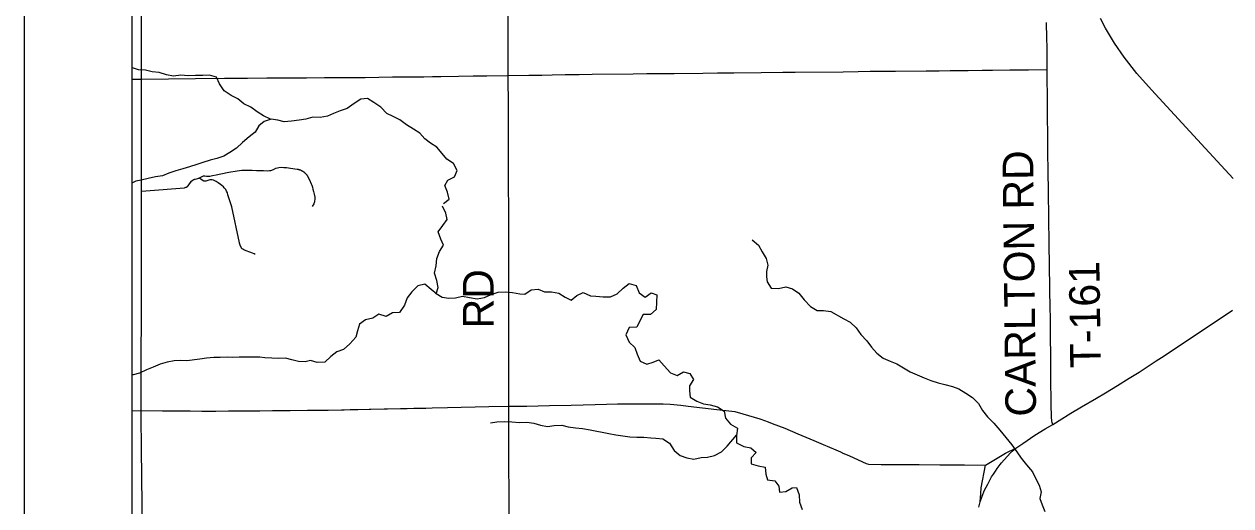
# Model space of a CAD drawing. Extents: x 0 to 34, y 0 to 22.
# Drawn here: x 2 to 3.119, y 14.686 to 15.133 of the extents above; entities that cross this region are included whole.
import ezdxf

# ---------------------------------------------------------------- set-up
doc = ezdxf.new("R2010")
doc.units = 0
for name, color, linetype in [('GM_X_County_Road', 7, 'Continuous'), ('GM_X_Minor_River', 7, 'Continuous'), ('GM_X_Rail_Line', 7, 'Continuous'), ('GM_X_Rail_Line_Text', 7, 'Continuous'), ('GM_X_Township_Road', 7, 'Continuous'), ('GM_X_Township_Road_Text', 7, 'Continuous'), ('GM_X_US_Route', 7, 'Continuous'), ('SH_Cut_Line', 7, 'Continuous'), ('SH_Data', 7, 'Continuous')]:
    doc.layers.add(name, color=color, linetype=linetype)

msp = doc.modelspace()

# ---------------------------------------------------------------- linework, layer by layer
at = {"layer": 'GM_X_County_Road'}
for points in [[(2.1, 14.7745), (2.1086, 14.7747), (2.1284, 14.7746), (2.1476, 14.7746), (2.154, 14.7746), (2.1648, 14.7742), (2.1778, 14.7743), (2.1896, 14.7744), (2.2015, 14.7745), (2.2185, 14.7746), (2.2304, 14.7747), (2.2387, 14.7748), (2.2467, 14.7748), (2.2628, 14.775), (2.2792, 14.7751), (2.282, 14.7752), (2.2943, 14.7754), (2.2969, 14.7755), (2.3024, 14.7756), (2.3063, 14.7757), (2.3095, 14.7758), (2.32, 14.776), (2.3216, 14.776), (2.3339, 14.7763), (2.337, 14.7764), (2.3492, 14.7766), (2.3552, 14.7768), (2.3614, 14.7769), (2.3641, 14.777), (2.3726, 14.7771), (2.3785, 14.7773), (2.3928, 14.7776), (2.4311, 14.7784), (2.4496, 14.7787), (2.4663, 14.7789), (2.4873, 14.7794), (2.5073, 14.7798), (2.5296, 14.7804), (2.5402, 14.7806), (2.5504, 14.7809), (2.5578, 14.781), (2.5603, 14.7811), (2.5927, 14.7809), (2.5994, 14.7808), (2.6091, 14.7797), (2.616, 14.7789), (2.6426, 14.7758), (2.6453, 14.7754), (2.6592, 14.7738), (2.6668, 14.7716), (2.6824, 14.7672), (2.6832, 14.7669), (2.6902, 14.7643), (2.694, 14.7629), (2.7057, 14.7585), (2.7178, 14.7533), (2.7325, 14.747), (2.7411, 14.7433), (2.7529, 14.7382), (2.755, 14.7373), (2.7571, 14.7364), (2.7585, 14.7358), (2.7588, 14.7357), (2.7657, 14.7327), (2.7811, 14.7258), (2.7831, 14.7249), (2.7951, 14.7248), (2.8303, 14.7246), (2.8493, 14.7244), (2.8722, 14.7243), (2.8918, 14.7242), (2.9025, 14.7307), (2.9103, 14.7351), (2.92, 14.74)], [(2.8868, 14.69), (2.8873, 14.6978), (2.8878, 14.7032), (2.8918, 14.7242)]]:
    msp.add_lwpolyline(points, dxfattribs=at)
at = {"layer": 'GM_X_Minor_River'}
for points in [[(2.2285, 15.0451), (2.222, 15.0482), (2.2163, 15.0518), (2.2102, 15.0561), (2.2039, 15.0593), (2.1982, 15.0639), (2.1919, 15.0669), (2.1856, 15.0712), (2.1812, 15.0777), (2.1783, 15.0839), (2.172, 15.086), (2.1657, 15.0854), (2.1589, 15.0856), (2.1521, 15.0852), (2.1454, 15.0859), (2.1385, 15.0848), (2.1321, 15.0861), (2.1252, 15.0882), (2.1189, 15.0891), (2.1127, 15.0904), (2.1062, 15.0908), (2.1005, 15.0928), (2.1, 15.093)], [(2.389, 14.9669), (2.3943, 14.9707), (2.3926, 14.9772), (2.3903, 14.9836), (2.3931, 14.9886), (2.3992, 14.9917), (2.4016, 14.9975), (2.3984, 15.0038), (2.3921, 15.0078), (2.3879, 15.0133), (2.3827, 15.019), (2.377, 15.0227), (2.3718, 15.0269), (2.367, 15.032), (2.3611, 15.0358), (2.3547, 15.0398), (2.3485, 15.0443), (2.3423, 15.0475), (2.3363, 15.0504), (2.3308, 15.0562), (2.3243, 15.0604), (2.3184, 15.0642), (2.3123, 15.0636), (2.3061, 15.0596), (2.2996, 15.055), (2.2933, 15.0527), (2.2871, 15.0502), (2.2814, 15.0479), (2.2747, 15.0466), (2.2679, 15.047), (2.2614, 15.045), (2.2551, 15.0441), (2.2481, 15.0433), (2.2412, 15.0427), (2.2353, 15.0442), (2.2291, 15.0449), (2.2226, 15.043), (2.2177, 15.039), (2.2143, 15.0329), (2.2086, 15.0286), (2.2027, 15.0234), (2.197, 15.0181), (2.1909, 15.0141), (2.1852, 15.0106), (2.1786, 15.0085), (2.1725, 15.007), (2.1659, 15.0047), (2.1602, 15.003), (2.1533, 15.0007), (2.1472, 14.9991), (2.1406, 14.9972), (2.1341, 14.9951), (2.1284, 14.9924), (2.1218, 14.9915), (2.1151, 14.9901), (2.1087, 14.9886), (2.1037, 14.9876), (2.1, 14.9856)], [(2.3823, 14.8831), (2.3841, 14.889), (2.3828, 14.8955), (2.3807, 14.9021), (2.3823, 14.909), (2.3829, 14.9158), (2.3852, 14.9223), (2.3889, 14.9282), (2.3864, 14.9337), (2.3839, 14.9405), (2.3883, 14.9464), (2.3925, 14.9519), (2.3911, 14.958), (2.388, 14.9645)], [(2.6752, 14.933), (2.6812, 14.9283), (2.6845, 14.9221), (2.6884, 14.9158), (2.6898, 14.9097), (2.6887, 14.9036), (2.6885, 14.8989), (2.6891, 14.8941), (2.693, 14.8884), (2.6997, 14.888), (2.7064, 14.8894), (2.7128, 14.8878), (2.7186, 14.8835), (2.7235, 14.8775), (2.7295, 14.8714), (2.7355, 14.8675), (2.7414, 14.8675), (2.7482, 14.8668), (2.7603, 14.8598), (2.7661, 14.8568), (2.7717, 14.8514), (2.7762, 14.8452), (2.7816, 14.8394), (2.7861, 14.8337), (2.7911, 14.8281), (2.7967, 14.8234), (2.8033, 14.8206), (2.8096, 14.8182), (2.8156, 14.8145), (2.8218, 14.8108), (2.8284, 14.8078), (2.8348, 14.805), (2.8409, 14.8027), (2.8477, 14.8004), (2.8541, 14.7988), (2.861, 14.7972), (2.867, 14.795), (2.8736, 14.791), (2.8798, 14.7869), (2.8854, 14.7813), (2.8891, 14.7748), (2.8936, 14.7688), (2.8994, 14.7632), (2.905, 14.7567), (2.9106, 14.7499), (2.9161, 14.743), (2.9208, 14.7364), (2.9249, 14.7306), (2.9299, 14.7245), (2.9353, 14.7179), (2.9382, 14.712), (2.9414, 14.7057), (2.9434, 14.6995), (2.9421, 14.6933), (2.9443, 14.6874), (2.9467, 14.681)], [(2.3828, 14.8828), (2.3777, 14.8871), (2.3716, 14.8919), (2.3653, 14.8905), (2.3596, 14.885), (2.3553, 14.8793), (2.3528, 14.8724), (2.3481, 14.8656), (2.3416, 14.8654), (2.3357, 14.8619), (2.3291, 14.8642), (2.3235, 14.8604), (2.3165, 14.859), (2.311, 14.8548), (2.3093, 14.8488), (2.3076, 14.8427), (2.3021, 14.8368), (2.2963, 14.8314), (2.29, 14.8291), (2.2845, 14.8248), (2.2788, 14.8196), (2.2718, 14.8194), (2.2655, 14.8213), (2.2607, 14.8201), (2.2546, 14.8203), (2.2482, 14.8218), (2.2423, 14.8235), (2.2358, 14.8231), (2.2297, 14.8233), (2.2234, 14.8238), (2.2187, 14.8244), (2.2126, 14.8242), (2.2059, 14.8244), (2.1996, 14.8243), (2.1932, 14.8241), (2.1884, 14.8243), (2.1819, 14.8241), (2.176, 14.8241), (2.1692, 14.8235), (2.1631, 14.8223), (2.1509, 14.8208), (2.1449, 14.8212), (2.1392, 14.8208), (2.1327, 14.8196), (2.1262, 14.8179), (2.1198, 14.815), (2.1135, 14.8125), (2.107, 14.8093), (2.101, 14.8079), (2.1, 14.808)], [(2.3821, 14.8832), (2.3879, 14.88), (2.394, 14.8789), (2.4001, 14.8792), (2.4066, 14.881), (2.413, 14.8796), (2.4201, 14.8785), (2.4269, 14.8797), (2.4333, 14.8824), (2.4398, 14.8846), (2.4462, 14.8848), (2.4531, 14.8843), (2.4597, 14.8829), (2.4645, 14.8826), (2.4702, 14.8867), (2.4767, 14.8873), (2.4826, 14.8848), (2.4892, 14.8848), (2.4961, 14.8838), (2.5017, 14.8799), (2.5075, 14.8773), (2.5128, 14.8816), (2.5187, 14.8843), (2.5255, 14.8813), (2.5302, 14.8809), (2.5371, 14.8802), (2.5439, 14.8804), (2.5501, 14.883), (2.5557, 14.8882), (2.5613, 14.8926), (2.5677, 14.8908), (2.5706, 14.8841), (2.5761, 14.88), (2.5817, 14.8839), (2.5868, 14.8821), (2.5865, 14.8753), (2.5863, 14.8684), (2.5809, 14.864), (2.5741, 14.8639), (2.5713, 14.8586), (2.5682, 14.8522), (2.5613, 14.8518), (2.558, 14.845), (2.5613, 14.8381), (2.5665, 14.8333), (2.5685, 14.827), (2.5714, 14.8205), (2.5777, 14.8179), (2.5834, 14.8195), (2.5888, 14.8217), (2.5938, 14.8162), (2.5996, 14.8099), (2.6056, 14.8073), (2.6116, 14.8108), (2.6175, 14.809), (2.621, 14.8036), (2.6173, 14.7978), (2.6172, 14.793), (2.6179, 14.7873), (2.6241, 14.7836), (2.6303, 14.781), (2.6364, 14.7801), (2.643, 14.7783), (2.6492, 14.7742), (2.6506, 14.7677), (2.6553, 14.7621), (2.6617, 14.7584), (2.6608, 14.7516), (2.6609, 14.7447), (2.6675, 14.7414), (2.6741, 14.7401), (2.679, 14.7359), (2.6743, 14.7308), (2.6744, 14.7255), (2.681, 14.7235), (2.6875, 14.7222), (2.688, 14.7159), (2.6896, 14.7104), (2.6964, 14.7095), (2.7001, 14.7047), (2.7008, 14.699), (2.7065, 14.6996), (2.7125, 14.703), (2.7165, 14.7035), (2.719, 14.6966), (2.7193, 14.6897), (2.7218, 14.683)], [(2.4325, 14.7633), (2.4386, 14.7643), (2.4455, 14.7646), (2.4523, 14.7643), (2.4595, 14.7636), (2.4664, 14.764), (2.4728, 14.7631), (2.4789, 14.7611), (2.4855, 14.7601), (2.4918, 14.7609), (2.4987, 14.7612), (2.5047, 14.7597), (2.5114, 14.7587), (2.5178, 14.7582), (2.5249, 14.7569), (2.5313, 14.7556), (2.5362, 14.7546), (2.5425, 14.7535), (2.5489, 14.7523), (2.5552, 14.7514), (2.5617, 14.7503), (2.5683, 14.75), (2.5748, 14.7501), (2.5812, 14.7496), (2.586, 14.7493), (2.5923, 14.7486), (2.5985, 14.7445), (2.6031, 14.7378), (2.6084, 14.7331), (2.6148, 14.7309), (2.6212, 14.7297), (2.6279, 14.7311), (2.634, 14.7315), (2.6403, 14.7331), (2.647, 14.7364), (2.6521, 14.7417), (2.6608, 14.7519)]]:
    msp.add_lwpolyline(points, dxfattribs=at)
at = {"layer": 'GM_X_Rail_Line'}
msp.add_lwpolyline([(3.1215, 14.9899), (3.0956, 15.018), (3.0458, 15.0723), (3.0322, 15.0873), (3.0203, 15.1027), (3.0115, 15.1155), (3.003, 15.1294), (2.9983, 15.1384)], dxfattribs=at)
at = {"layer": 'GM_X_Rail_Line_Text'}
msp.add_lwpolyline([(3.3082, 15.6075), (3.1191, 15.6057), (3.0847, 15.6056), (2.7419, 15.6026), (2.5905, 15.6012), (2.4495, 15.6), (2.3157, 15.5986), (2.1086, 15.5977), (2.1, 15.5976), (2.1, 14.1), (4.2989, 14.1)], dxfattribs=at)
at = {"layer": 'GM_X_Township_Road'}
for points in [[(2.1086, 14.7747), (2.1086, 14.825), (2.109, 14.8617), (2.109, 14.8656), (2.109, 14.9157), (2.1088, 14.9782), (2.1089, 15.0166), (2.1089, 15.0292), (2.1089, 15.0823), (2.1089, 15.1188), (2.1089, 15.2001), (2.109, 15.247), (2.1091, 15.3171), (2.1089, 15.4498), (2.109, 15.467), (2.1091, 15.5126), (2.109, 15.5273), (2.1089, 15.5446), (2.1085, 15.5976)], [(2.449, 15.0854), (2.4491, 15.1231), (2.4491, 15.1488), (2.4493, 15.2259), (2.4491, 15.326), (2.4492, 15.3491), (2.4497, 15.4689), (2.4498, 15.4759), (2.4499, 15.5295), (2.4497, 15.6)], [(2.9491, 15.0911), (2.9489, 15.1059), (2.9489, 15.1115), (2.9487, 15.1203), (2.9484, 15.1348)], [(2.449, 15.0854), (2.4682, 15.0858), (2.4801, 15.086), (2.4899, 15.0862), (2.502, 15.0864), (2.5088, 15.0865), (2.5149, 15.0866), (2.527, 15.0867), (2.5648, 15.0871), (2.5777, 15.0873), (2.5903, 15.0874), (2.6029, 15.0875), (2.6294, 15.0878), (2.643, 15.0879), (2.6582, 15.0881), (2.6836, 15.0884), (2.7038, 15.0886), (2.7152, 15.0887), (2.7596, 15.0891), (2.7736, 15.0893), (2.7849, 15.0895), (2.8082, 15.0897), (2.8367, 15.09), (2.8488, 15.09), (2.8589, 15.0901), (2.8756, 15.0903), (2.8887, 15.0905), (2.8981, 15.0906), (2.9142, 15.0908), (2.9316, 15.0909), (2.9491, 15.0911)], [(2.9542, 14.7619), (2.9537, 14.7637), (2.9534, 14.765), (2.9532, 14.7661), (2.953, 14.7676), (2.9529, 14.7691), (2.9526, 14.7801), (2.9525, 14.8061), (2.9523, 14.8249), (2.9521, 14.8439), (2.9519, 14.8623), (2.9518, 14.8684), (2.9509, 14.9295), (2.9503, 14.9776), (2.95, 14.9972), (2.9497, 15.0138), (2.9495, 15.0306), (2.9493, 15.0473), (2.9492, 15.0576), (2.9491, 15.0911)], [(2.1, 15.0822), (2.1089, 15.0823), (2.159, 15.0827), (2.1859, 15.083), (2.1974, 15.0831), (2.2073, 15.0832), (2.225, 15.0833), (2.262, 15.0834), (2.2786, 15.0836), (2.2912, 15.0837), (2.3007, 15.0837), (2.3164, 15.0838), (2.3289, 15.084), (2.3416, 15.0842), (2.3572, 15.0844), (2.3709, 15.0844), (2.3788, 15.0845), (2.3864, 15.0847), (2.4029, 15.0849), (2.4166, 15.0851), (2.4293, 15.0852), (2.449, 15.0854)], [(2.4496, 14.7787), (2.4497, 14.8202), (2.4497, 14.843), (2.4495, 14.8899), (2.4496, 14.9021), (2.4496, 14.9137), (2.4495, 14.9256), (2.4496, 14.9457), (2.4496, 14.9624), (2.4494, 14.9829), (2.4494, 14.9947), (2.4493, 15.0261), (2.4493, 15.038), (2.4492, 15.0561), (2.449, 15.0854)], [(2.1088, 14.9782), (2.1129, 14.9785), (2.1486, 14.9815), (2.1501, 14.9819), (2.1503, 14.9819), (2.1503, 14.982), (2.1504, 14.982), (2.1505, 14.982), (2.1506, 14.9821), (2.1506, 14.9821), (2.1507, 14.9822), (2.1508, 14.9822), (2.1508, 14.9822), (2.1509, 14.9823), (2.151, 14.9823), (2.151, 14.9824), (2.1511, 14.9824), (2.1512, 14.9825), (2.1512, 14.9825), (2.1513, 14.9826), (2.1514, 14.9826), (2.1514, 14.9827), (2.1515, 14.9828), (2.1516, 14.9828), (2.1516, 14.9829), (2.1517, 14.9829), (2.1517, 14.983), (2.1518, 14.983), (2.1518, 14.9831), (2.1519, 14.9832), (2.1519, 14.9832), (2.152, 14.9833), (2.1549, 14.9871), (2.155, 14.9871), (2.155, 14.9872), (2.1551, 14.9873), (2.1552, 14.9874), (2.1553, 14.9875), (2.1553, 14.9876), (2.1554, 14.9877), (2.1555, 14.9877), (2.1556, 14.9878), (2.1557, 14.9879), (2.1558, 14.988), (2.1558, 14.9881), (2.1559, 14.9881), (2.156, 14.9882), (2.1561, 14.9883), (2.1562, 14.9883), (2.1563, 14.9884), (2.1564, 14.9885), (2.1565, 14.9885), (2.1566, 14.9886), (2.1567, 14.9887), (2.1568, 14.9887), (2.1569, 14.9888), (2.157, 14.9888), (2.1571, 14.9889), (2.1572, 14.9889), (2.1573, 14.989), (2.1574, 14.989), (2.1575, 14.9891), (2.1576, 14.9891), (2.1577, 14.9892), (2.1578, 14.9892), (2.1579, 14.9893), (2.1581, 14.9893), (2.1582, 14.9893), (2.1584, 14.9894), (2.1585, 14.9894), (2.1612, 14.9901), (2.1619, 14.9902), (2.1638, 14.9912), (2.1651, 14.992), (2.1664, 14.9924), (2.1676, 14.9925), (2.1692, 14.9923), (2.1702, 14.9922), (2.1723, 14.9923), (2.1747, 14.9928), (2.1782, 14.9935), (2.1824, 14.9944), (2.19, 14.9958), (2.1975, 14.9971), (2.2018, 14.9976), (2.2058, 14.9977), (2.2114, 14.9976), (2.2156, 14.9975), (2.2219, 14.9973), (2.2253, 14.9972), (2.2275, 14.9973), (2.2289, 14.9974), (2.2313, 14.9984), (2.2336, 14.9995), (2.2349, 14.9999), (2.2363, 15.0002), (2.2386, 15.0004), (2.241, 15.0003), (2.2435, 15.0001), (2.2472, 14.9997), (2.2533, 14.9988), (2.2536, 14.9988), (2.2538, 14.9987), (2.2541, 14.9986), (2.2543, 14.9986), (2.2545, 14.9985), (2.2548, 14.9985), (2.255, 14.9984), (2.2552, 14.9983), (2.2555, 14.9982), (2.2557, 14.9981), (2.2559, 14.9981), (2.2562, 14.998), (2.2564, 14.9979), (2.2566, 14.9978), (2.2569, 14.9977), (2.2571, 14.9975), (2.2573, 14.9974), (2.2575, 14.9973), (2.2577, 14.9972), (2.2579, 14.9971), (2.2582, 14.9969), (2.2584, 14.9968), (2.2586, 14.9967), (2.2588, 14.9965), (2.259, 14.9964), (2.2592, 14.9963), (2.2594, 14.9961), (2.2596, 14.996), (2.2598, 14.9958), (2.26, 14.9956), (2.2602, 14.9955), (2.2603, 14.9953), (2.2605, 14.9951), (2.2607, 14.995), (2.2609, 14.9948), (2.261, 14.9946), (2.2612, 14.9944), (2.2614, 14.9942), (2.2615, 14.9941), (2.2617, 14.9939), (2.2619, 14.9937), (2.262, 14.9935), (2.2622, 14.9933), (2.2623, 14.9931), (2.2624, 14.9929), (2.2626, 14.9927), (2.2627, 14.9925), (2.2629, 14.9923), (2.263, 14.992), (2.2631, 14.9918), (2.2633, 14.9916), (2.2648, 14.9887), (2.2663, 14.9852), (2.2669, 14.9837), (2.2675, 14.982), (2.2679, 14.9802), (2.2685, 14.9781), (2.2691, 14.9755), (2.2695, 14.9728), (2.2696, 14.9714), (2.2694, 14.9683), (2.2688, 14.9666), (2.2673, 14.9639)], [(2.2144, 14.9194), (2.2133, 14.92), (2.2118, 14.9207), (2.2092, 14.9217), (2.2058, 14.9229), (2.2037, 14.9238), (2.2028, 14.9244), (2.2023, 14.9248), (2.202, 14.9251), (2.2017, 14.9255), (2.2015, 14.9258), (2.2014, 14.926), (2.2013, 14.9262), (2.2012, 14.9264), (2.2011, 14.9267), (2.2009, 14.9269), (2.2008, 14.9271), (2.2007, 14.9273), (2.2006, 14.9276), (2.2005, 14.9278), (2.2004, 14.928), (2.2003, 14.9282), (2.2003, 14.9285), (2.2002, 14.9287), (2.2001, 14.9289), (2.2, 14.9292), (2.2, 14.9294), (2.1999, 14.9297), (2.1998, 14.9299), (2.1998, 14.9301), (2.1997, 14.9304), (2.1928, 14.9637), (2.1891, 14.9749), (2.1885, 14.9767), (2.1876, 14.9784), (2.187, 14.9797), (2.1863, 14.9808), (2.1856, 14.9815), (2.1848, 14.9824), (2.1835, 14.9835), (2.1821, 14.9846), (2.18, 14.9861), (2.1781, 14.9872), (2.1764, 14.9881), (2.1755, 14.9884), (2.1745, 14.9887), (2.1733, 14.9888), (2.1723, 14.9887), (2.1713, 14.9885), (2.1705, 14.9883), (2.1695, 14.9877), (2.1686, 14.9875), (2.1677, 14.9874), (2.1666, 14.9876), (2.1651, 14.9886), (2.1638, 14.9895), (2.1629, 14.99), (2.1619, 14.9902)], [(2.4515, 14.484), (2.4507, 14.4872), (2.4506, 14.488), (2.4504, 14.489), (2.4503, 14.49), (2.4501, 14.5085), (2.4501, 14.5448), (2.4498, 14.6441), (2.4496, 14.7787)], [(2.1095, 14.6703), (2.1094, 14.6867), (2.1091, 14.7142), (2.1091, 14.7189), (2.109, 14.7334), (2.1086, 14.7747)]]:
    msp.add_lwpolyline(points, dxfattribs=at)
at = {"layer": 'GM_X_US_Route'}
msp.add_lwpolyline([(2.8855, 14.6853), (2.8868, 14.69), (2.8887, 14.6955), (2.8909, 14.7009), (2.8923, 14.7038), (2.8938, 14.7065), (2.8951, 14.7091), (2.8964, 14.7113), (2.8974, 14.7132), (2.8992, 14.7159), (2.901, 14.7187), (2.9027, 14.7211), (2.9054, 14.7247), (2.9066, 14.7263), (2.909, 14.7291), (2.9121, 14.7324), (2.9147, 14.7352), (2.9176, 14.738), (2.92, 14.74), (2.9263, 14.7443), (2.9376, 14.7518), (2.9471, 14.7578), (2.9542, 14.7619), (2.9709, 14.7722), (2.9809, 14.7781), (2.9947, 14.7863), (3.0031, 14.7913), (3.0142, 14.798), (3.0251, 14.8048), (3.0342, 14.8105), (3.0444, 14.8171), (3.0502, 14.8209), (3.0574, 14.8256), (3.1209, 14.8678)], dxfattribs=at)
at = {"layer": 'SH_Cut_Line'}
msp.add_lwpolyline([(2.1, 20.3942), (2.1, 14.1), (8.9, 14.1)], dxfattribs=at)
at = {"layer": 'SH_Data'}
for p, q in [((2, 21), (2, 14)), ((2.1, 20.9), (2.1, 14.1))]:
    msp.add_line(p, q, dxfattribs=at)

# ---------------------------------------------------------------- texts
at = {"layer": 'GM_X_Township_Road_Text'}
for s, rotation, p in [('CARLTON RD', 90.6487, (2.9387, 14.7693)), ('T-161', 90.8421, (2.9988, 14.8143)), ('RD', 90, (2.4354, 14.851))]:
    msp.add_text(s, height=0.02841, rotation=rotation, dxfattribs=at).set_placement(p)

doc.saveas('drawing.dxf')
